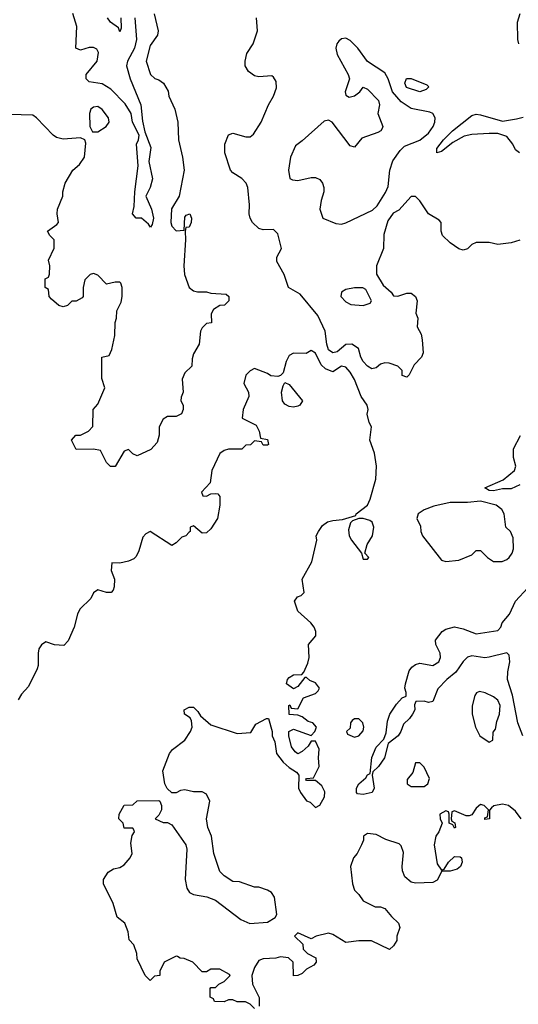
# Model space of a CAD drawing. Header units: inches. Extents: x 2380053 to 2584298, y 380219 to 546618.
# Tile 695 of 788: x 2543150 to 2545444, y 460817 to 465341. Entities that reach past the tile are written whole.
import ezdxf

# ---------------------------------------------------------------- set-up
doc = ezdxf.new("R2010")
doc.units = ezdxf.units.IN
doc.header["$MEASUREMENT"] = 0
doc.layers.add('C5446', color=7, linetype='Continuous')

msp = doc.modelspace()

# ---------------------------------------------------------------- linework, layer by layer
at = {"layer": 'C5446', "color": 2}
for points, elevation in [([(2543768.5, 465368.5), (2543787.3, 465290), (2543784, 465270), (2543750, 465222), (2543731.3, 465150), (2543752, 465090), (2543771.2, 465071.1), (2543790, 465064.7), (2543810.8, 465050), (2543832.8, 465012.8), (2543836.3, 464990), (2543863.8, 464930), (2543877.1, 464870), (2543881, 464790), (2543899.1, 464710), (2543906.8, 464650), (2543884, 464530), (2543848.1, 464471.9), (2543846, 464410), (2543850, 464392), (2543870, 464371), (2543906, 464374), (2543910, 464434), (2543916.4, 464443.6), (2543932, 464450), (2543941, 464430), (2543938.8, 464410), (2543930, 464388), (2543914, 464386), (2543911.2, 464368.9), (2543913.4, 464330), (2543905.5, 464210), (2543907.7, 464170), (2543930, 464111.3), (2543950, 464096), (2543968.4, 464091.6), (2544010, 464091), (2544030, 464084.7), (2544099.6, 464079.6), (2544112, 464070), (2544112, 464050), (2544092, 464030), (2544070, 464028.7), (2544042, 464010), (2544031.3, 463990), (2544031.6, 463948.4), (2544010, 463946), (2543990, 463926), (2543982, 463910), (2543976, 463850), (2543950, 463806), (2543943.6, 463783.6), (2543942, 463750), (2543910, 463718), (2543898, 463690), (2543902, 463630), (2543892.7, 463607.3), (2543892, 463590), (2543902, 463570), (2543902, 463550), (2543894, 463530), (2543870, 463518), (2543830, 463518), (2543810, 463506), (2543792, 463470), (2543791.6, 463431.6), (2543782, 463398), (2543753.7, 463366.3), (2543690, 463338), (2543670, 463346), (2543650, 463366), (2543630, 463358), (2543590, 463288), (2543568.4, 463288.4), (2543550, 463306), (2543522, 463362), (2543490, 463368), (2543410, 463366), (2543388, 463410), (2543408.4, 463431.6), (2543430, 463432), (2543466, 463450), (2543487.3, 463472.7), (2543488, 463550), (2543510, 463574), (2543542, 463650), (2543527.3, 463692.7), (2543528, 463790), (2543562, 463798), (2543574.6, 463825.4), (2543588, 463890), (2543588.7, 463950), (2543595.3, 463970), (2543596.4, 464003.6), (2543616.5, 464043.5), (2543622, 464070), (2543622, 464110), (2543615.3, 464130), (2543610, 464135.3), (2543590, 464135.3), (2543550, 464126), (2543510, 464168), (2543490, 464175.3), (2543474, 464170), (2543450, 464146), (2543442, 464110), (2543442, 464070), (2543436.9, 464063.1), (2543410, 464048), (2543390, 464048), (2543370, 464028), (2543350, 464022), (2543330, 464028), (2543296.4, 464056.4), (2543286, 464070), (2543282, 464102), (2543268, 464110), (2543268, 464150), (2543282, 464158), (2543287.3, 464172.7), (2543288, 464210), (2543283.1, 464236.9), (2543308.4, 464291.6), (2543308, 464330), (2543288, 464350), (2543278, 464370), (2543320.4, 464399.6), (2543328, 464410), (2543322, 464450), (2543324, 464470), (2543348.7, 464530), (2543349, 464550), (2543359, 464590), (2543395.3, 464650), (2543424.7, 464675.3), (2543448.7, 464710), (2543454, 464774), (2543449, 464789), (2543430, 464799), (2543350, 464792), (2543320.1, 464800.1), (2543304, 464810), (2543228, 464890), (2543210, 464902), (2543047.3, 464907.3)], 26), ([(2543680.3, 465350), (2543686.7, 465250), (2543677.8, 465210), (2543646.7, 465150), (2543641.3, 465130), (2543658.7, 465070), (2543706.7, 464950), (2543714.9, 464874.9), (2543725.4, 464825.4), (2543753.8, 464753.8), (2543744, 464690), (2543760.7, 464610), (2543750.9, 464570.9), (2543730.8, 464530), (2543756.3, 464470), (2543766, 464430), (2543759.6, 464400.4), (2543751.6, 464388.4), (2543742, 464402), (2543710, 464428.7), (2543686, 464430), (2543668.7, 464448.7), (2543676.5, 464483.5), (2543679, 464550), (2543695.1, 464670), (2543687.3, 464770), (2543697.2, 464790), (2543699, 464810), (2543669.7, 464869.7), (2543663.6, 464910), (2543634.6, 464954.6), (2543570, 465022.4), (2543530, 465047), (2543470, 465055.3), (2543455.3, 465070), (2543455.3, 465090), (2543506, 465150), (2543512.7, 465190), (2543505.2, 465205.2), (2543490, 465213.2), (2543470, 465213.2), (2543430, 465202), (2543408, 465210), (2543413.2, 465310), (2543395.3, 465370)], 22), ([(2543614.9, 465350), (2543616.9, 465303.1), (2543610, 465286), (2543604, 465304), (2543568, 465330), (2543554, 465350)], 18), ([(2545450, 464328.7), (2545410, 464315.3), (2545350, 464308.7), (2545310, 464318), (2545250, 464318), (2545230, 464308), (2545210, 464288.7), (2545190, 464282), (2545170, 464288.7), (2545130, 464315.3), (2545095.3, 464350), (2545089.1, 464369.1), (2545088.7, 464410), (2545080.2, 464420.2), (2545030, 464448.7), (2544990, 464508.7), (2544970, 464528.7), (2544950, 464528.7), (2544893.2, 464466.8), (2544867.9, 464452.1), (2544842.8, 464417.2), (2544825.5, 464354.5), (2544823, 464290), (2544791, 464210), (2544791.6, 464171.6), (2544822, 464122), (2544858, 464090), (2544870, 464072), (2544890, 464071), (2544930, 464084.7), (2544950, 464084.7), (2544971.3, 464070), (2544978, 464050), (2544972.7, 463992.7), (2544982, 463970), (2544978, 463930), (2544996.8, 463896.8), (2545001, 463870), (2545006, 463810), (2544998, 463790), (2544964.5, 463755.5), (2544942, 463710), (2544930, 463698), (2544910, 463706), (2544908.7, 463730), (2544889.3, 463749.3), (2544850, 463762.7), (2544830, 463764), (2544810, 463759), (2544790, 463742), (2544770, 463737.2), (2544750, 463749.3), (2544729.5, 463770), (2544719.3, 463790), (2544709, 463830), (2544678, 463850), (2544650, 463849.3), (2544610, 463815.1), (2544590, 463811.3), (2544570, 463823.6), (2544562.2, 463850), (2544555.6, 463910), (2544521.5, 463981.5), (2544440.5, 464080.5), (2544386.6, 464110), (2544367, 464170), (2544333.2, 464230), (2544333.2, 464250), (2544353.6, 464290), (2544337.6, 464357.6), (2544317.5, 464377.5), (2544270, 464376), (2544250, 464381.2), (2544220.9, 464410), (2544209.6, 464430), (2544205.1, 464450), (2544207, 464490), (2544199.5, 464570), (2544192.3, 464590), (2544171.6, 464611.6), (2544130, 464638), (2544119.5, 464650), (2544093.6, 464730), (2544093, 464770), (2544110, 464813), (2544130, 464820.4), (2544190, 464803.7), (2544210, 464803), (2544225.4, 464814.6), (2544260.9, 464870), (2544294.5, 464950), (2544318, 464990), (2544331.5, 465028.5), (2544330, 465058), (2544318, 465078), (2544310, 465082.7), (2544250, 465078.4), (2544230, 465082.9), (2544202.6, 465102.6), (2544187, 465130), (2544186.6, 465150), (2544194.2, 465185.8), (2544224, 465230), (2544243.7, 465290), (2544239, 465350)], 26), ([(2545445.2, 465230), (2545440.9, 465250), (2545440.5, 465330), (2545452.4, 465370)], 22), ([(2545449.5, 464729.5), (2545430, 464744), (2545417.6, 464770), (2545390, 464804.2), (2545350, 464818.4), (2545310, 464818.7), (2545230, 464814.5), (2545194.6, 464805.4), (2545142.5, 464777.5), (2545090, 464735.3), (2545068, 464730), (2545069.2, 464750), (2545099, 464790), (2545141.2, 464830), (2545230, 464900.7), (2545250, 464907.3), (2545270, 464904.9), (2545370, 464875.3), (2545434.7, 464885.3), (2545466.5, 464893.5)], 22), ([(2544230, 460798), (2544210, 460818), (2544188.4, 460828.4), (2544150, 460828.7), (2544130, 460838), (2544110, 460838), (2544090, 460828), (2544046, 460830), (2544042, 460842), (2544026, 460850), (2544026, 460890), (2544030, 460894), (2544050, 460894), (2544066, 460910), (2544090, 460922), (2544118, 460950), (2544114.6, 460954.6), (2544070, 460978), (2544030, 460978), (2544010, 460966), (2543990, 460966), (2543946, 461010), (2543907.3, 461027.3), (2543888.4, 461028.4), (2543876.4, 461036.4), (2543870, 461038), (2543814, 461010), (2543794, 460970), (2543794, 460950), (2543770, 460946), (2543750, 460926), (2543728, 460950), (2543690, 461026), (2543688.7, 461050), (2543675.3, 461090), (2543653.6, 461113.6), (2543648.7, 461150), (2543634, 461190), (2543598, 461218), (2543580.2, 461280.2), (2543535.3, 461370), (2543535.3, 461390), (2543556.4, 461423.6), (2543581.2, 461438.8), (2543610, 461446), (2543630, 461458), (2543658, 461490), (2543668, 461510), (2543662, 461558), (2543668, 461592), (2543678, 461610), (2543676.4, 461616.4), (2543670, 461626), (2543630, 461626), (2543626, 461650), (2543606, 461670), (2543608, 461690), (2543630, 461732), (2543670, 461734), (2543690, 461752), (2543790, 461754), (2543794, 461750), (2543802, 461730), (2543802, 461710), (2543790, 461686), (2543774, 461670), (2543810, 461652), (2543830, 461652), (2543850, 461642), (2543914.8, 461550), (2543918.8, 461530), (2543910.8, 461390), (2543918.8, 461350), (2543930.7, 461330.7), (2543950, 461321), (2544010.5, 461310.5), (2544050, 461294.8), (2544166.9, 461206.9), (2544208.1, 461188.1), (2544290, 461194.8), (2544324.7, 461215.3), (2544333.2, 461230), (2544322, 461310), (2544308, 461330), (2544290, 461342), (2544250, 461355.3), (2544230, 461355.3), (2544160.4, 461380.4), (2544130, 461382), (2544090, 461408), (2544070, 461428), (2544042.7, 461510), (2544032.7, 461590), (2544016, 461630), (2544009.3, 461670), (2544025.2, 461750), (2544010, 461782), (2543990, 461794), (2543950, 461792.7), (2543910, 461802.7), (2543890, 461799), (2543870, 461788.7), (2543850, 461788), (2543828.7, 461808.7), (2543818, 461830), (2543809, 461890), (2543839, 461970), (2543852.5, 461987.5), (2543910, 462031), (2543936, 462070), (2543942.7, 462090), (2543940.2, 462120.2), (2543933.6, 462133.6), (2543908, 462150), (2543906, 462170), (2543930, 462182), (2543950, 462182), (2543970, 462162), (2543982, 462142), (2544030, 462101), (2544150, 462062), (2544214, 462066), (2544236.4, 462103.6), (2544286, 462130), (2544294, 462130), (2544311.2, 462071.1), (2544312, 462050), (2544323.6, 462023.6), (2544331.3, 461970), (2544362, 461930), (2544390, 461904.7), (2544423.6, 461883.6), (2544434, 461870), (2544432, 461810), (2544442, 461790), (2544470, 461752), (2544485.4, 461745.4), (2544510, 461722), (2544530, 461732), (2544552.7, 461770), (2544553.6, 461793.6), (2544540.4, 461820.4), (2544510, 461846), (2544470, 461846), (2544466, 461850), (2544470, 461854), (2544502, 461858), (2544528, 461910), (2544524, 461950), (2544528, 461990), (2544510, 462026), (2544490, 462026), (2544476.9, 462003.1), (2544450, 461978), (2544430, 461968), (2544416.4, 461976.4), (2544400.2, 462000.2), (2544388, 462050), (2544388, 462070), (2544410, 462082), (2544490, 462052), (2544508, 462070), (2544515.3, 462090), (2544498, 462110), (2544477.2, 462117.2), (2544450, 462138), (2544430, 462146), (2544388.8, 462148.9), (2544388, 462190), (2544392.7, 462192.7), (2544398, 462178), (2544430, 462174), (2544455.3, 462224.7), (2544510, 462244.7), (2544523.1, 462256.9), (2544528.7, 462270), (2544510, 462294), (2544485.2, 462305.2), (2544470, 462318), (2544462, 462318), (2544430, 462278), (2544410, 462266), (2544378, 462290), (2544382, 462310), (2544390, 462318), (2544410, 462330.8), (2544448, 462332), (2544456.4, 462343.6), (2544475.5, 462384.5), (2544481.2, 462410), (2544479, 462470), (2544512.7, 462510), (2544512.7, 462530), (2544504, 462550), (2544489, 462570), (2544430, 462624), (2544414, 462670), (2544428, 462690), (2544444, 462696), (2544458, 462710), (2544449.4, 462770), (2544494, 462850), (2544517.2, 462950), (2544514, 462970), (2544524, 462990), (2544542.9, 463017.1), (2544566.6, 463033.4), (2544590, 463040.7), (2544634.6, 463045.4), (2544696.4, 463063.6), (2544698, 463070), (2544749.6, 463110.4), (2544762.4, 463137.6), (2544787.6, 463230), (2544792, 463290), (2544782.7, 463350), (2544761.2, 463410), (2544769, 463470), (2544757.2, 463490), (2544748.7, 463528.7), (2544752.7, 463550), (2544749, 463570), (2544721.2, 463610), (2544690, 463688), (2544670, 463722), (2544650, 463744), (2544630, 463748.7), (2544590, 463724), (2544556.5, 463736.5), (2544536, 463756), (2544510, 463808.7), (2544490, 463822), (2544467.3, 463807.3), (2544410, 463808.7), (2544390, 463798), (2544376, 463770), (2544362, 463718), (2544350, 463706), (2544338, 463702), (2544305.2, 463705.2), (2544290, 463715.3), (2544230, 463738), (2544210, 463728), (2544190, 463708), (2544181, 463670), (2544202, 463630), (2544204.7, 463610), (2544178, 463550), (2544174, 463510), (2544238, 463478), (2544252, 463450), (2544258, 463418), (2544290, 463412), (2544294, 463390), (2544290, 463386), (2544270, 463386), (2544262, 463402), (2544230, 463406), (2544211.6, 463388.4), (2544190, 463386), (2544171.6, 463368.4), (2544110, 463368), (2544090, 463362), (2544070, 463348), (2544034, 463270), (2544026.8, 463213.2), (2543986, 463170), (2543992.7, 463152.7), (2544010, 463152), (2544030, 463162), (2544050, 463164.7), (2544062, 463162), (2544071.2, 463151.1), (2544071, 463111), (2544060.5, 463050), (2544030, 463001.2), (2544010, 462984), (2543990, 462982), (2543950, 463015.3), (2543934, 463010), (2543934, 462990), (2543930, 462986), (2543914, 462970), (2543896, 462964), (2543870, 462938), (2543850, 462926), (2543750, 462989), (2543730, 462979), (2543716.8, 462963.2), (2543698.8, 462901.2), (2543685.5, 462874.5), (2543675.5, 462864.5), (2543650, 462852.7), (2543610, 462844), (2543574, 462846), (2543571.3, 462810), (2543586, 462770), (2543585.4, 462734.6), (2543579.8, 462720.2), (2543571, 462709), (2543550, 462708.7), (2543510, 462722), (2543490, 462708), (2543478, 462682), (2543427.1, 462632.9), (2543416.3, 462610), (2543400.5, 462550), (2543373, 462487), (2543353.7, 462466.3), (2543310, 462469.3), (2543270, 462482), (2543250, 462468.7), (2543238.8, 462450), (2543234.8, 462430), (2543234.4, 462374.4), (2543230, 462358), (2543190, 462278), (2543158, 462242), (2543143.5, 462216.5)], 30), ([(2545450, 463204.2), (2545410, 463185.6), (2545370, 463186), (2545330, 463177), (2545310, 463178), (2545289, 463190), (2545373.4, 463226.6), (2545426, 463270), (2545432.7, 463290), (2545422, 463330), (2545422, 463370), (2545454, 463430)], 26), ([(2545464.5, 462050), (2545440.7, 462110), (2545417.5, 462237.5), (2545393.3, 462310), (2545394.9, 462345.1), (2545404.5, 462390), (2545401.2, 462421.2), (2545390, 462432.7), (2545310, 462411.5), (2545289.5, 462409.5), (2545230, 462418), (2545210, 462412.3), (2545190, 462392.7), (2545156.7, 462343.3), (2545114, 462310), (2545072.7, 462267.3), (2545050, 462208.7), (2545030, 462204), (2545010, 462209.2), (2544971.6, 462208.4), (2544966.4, 462193.6), (2544967.3, 462170), (2544957.3, 462150), (2544942.8, 462130), (2544915.2, 462104.8), (2544903, 462070), (2544890.6, 462050), (2544844.9, 462015.1), (2544827.3, 461950), (2544801, 461910), (2544774.8, 461885.2), (2544770.7, 461869.3), (2544780.7, 461810), (2544771.3, 461790), (2544730, 461780.9), (2544704.1, 461784.1), (2544699, 461790), (2544699.3, 461810), (2544709.3, 461830), (2544742, 461858), (2544750, 461872), (2544762, 461878), (2544770, 461951.3), (2544790, 461998.8), (2544825.1, 462034.9), (2544835.3, 462064.7), (2544842, 462118), (2544852.3, 462150), (2544883.3, 462196.7), (2544910, 462226), (2544927.3, 462232.7), (2544928, 462250), (2544922, 462270), (2544924, 462290), (2544942, 462350), (2544954.1, 462365.8), (2544970, 462378.4), (2544990, 462384.9), (2545050, 462373.7), (2545077.6, 462390), (2545086.3, 462410), (2545084.2, 462430), (2545064, 462470), (2545062, 462490), (2545094, 462530), (2545110, 462540.7), (2545150, 462550.8), (2545190, 462542), (2545250, 462519.5), (2545350, 462534.8), (2545362.7, 462550), (2545369.6, 462570.4), (2545402.9, 462610), (2545431.2, 462668.8), (2545486.6, 462730)], 26), ([(2545457.2, 461670), (2545430, 461704), (2545398, 461730), (2545370, 461737.2), (2545331, 461729), (2545319.6, 461720.4), (2545311.6, 461708.4), (2545310.7, 461669.3), (2545290, 461666), (2545290, 461674), (2545302, 461678), (2545306, 461710), (2545286, 461730), (2545270, 461735.3), (2545250, 461718), (2545230, 461688), (2545216.9, 461683.1), (2545203.1, 461683.1), (2545150, 461706), (2545138, 461702), (2545134, 461670), (2545138, 461658), (2545151.6, 461651.6), (2545154, 461630), (2545150, 461626), (2545142, 461642), (2545126, 461650), (2545126, 461690), (2545122, 461702), (2545110, 461706), (2545082, 461690), (2545084.7, 461670), (2545094, 461650), (2545078, 461610), (2545064.7, 461590), (2545056, 461550), (2545070, 461462), (2545090, 461434), (2545102, 461438), (2545122, 461470), (2545150, 461496), (2545175.3, 461495.3), (2545182, 461490), (2545184.7, 461470), (2545178, 461450), (2545162, 461438), (2545130, 461429.2), (2545091.6, 461428.4), (2545070, 461388), (2545050, 461377.2), (2544970, 461373.6), (2544950, 461378.4), (2544922.2, 461402.2), (2544911.3, 461430), (2544909.6, 461449.6), (2544914.8, 461514.8), (2544905.2, 461545.2), (2544895.1, 461555.1), (2544834.8, 461574.8), (2544790, 461597.2), (2544750, 461602), (2544732, 461590), (2544731.3, 461571.3), (2544722.8, 461550), (2544702.8, 461510), (2544684.7, 461490), (2544671, 461450), (2544681, 461370), (2544690, 461342), (2544710, 461322), (2544730, 461292), (2544785.4, 461265.4), (2544810, 461264.7), (2544830, 461258), (2544859.8, 461219.8), (2544892, 461190), (2544898, 461170), (2544884.7, 461130), (2544884.7, 461110), (2544870, 461086), (2544851.6, 461068.4), (2544768.4, 461108.4), (2544710, 461108.7), (2544650, 461101.2), (2544590, 461137.2), (2544570, 461144), (2544514, 461130), (2544490, 461118), (2544430, 461146), (2544414, 461130), (2544452.7, 461092.7), (2544454, 461070), (2544474, 461050), (2544512, 461030), (2544514, 461010), (2544503.6, 460996.4), (2544470, 460978), (2544450, 460958), (2544430, 460948.7), (2544410, 460948), (2544408, 461010), (2544386, 461030), (2544350, 461035.3), (2544328.4, 461028.4), (2544270, 461026), (2544250, 461018), (2544230, 460986), (2544218, 460950), (2544221, 460910), (2544251.6, 460848.4), (2544251.6, 460808.4)], 30)]:
    msp.add_lwpolyline(points, dxfattribs=dict(at, elevation=elevation))
for points, elevation in [([(2544650, 465256), (2544630, 465253.2), (2544618, 465242), (2544608.9, 465231.1), (2544604.9, 465210), (2544610, 465181), (2544660.7, 465090), (2544666.8, 465070), (2544647.3, 465010), (2544650, 464994), (2544666, 464986), (2544690, 464991.3), (2544715.3, 465010), (2544730, 465031.3), (2544750, 465022), (2544800.7, 464970), (2544804.9, 464950), (2544798, 464910), (2544820.7, 464850), (2544818, 464842), (2544811, 464830), (2544797.6, 464822.4), (2544723.4, 464796.6), (2544690, 464755.3), (2544670, 464762), (2544588, 464870), (2544570, 464879), (2544550, 464875.3), (2544450, 464784), (2544418, 464762), (2544396, 464710), (2544386, 464650), (2544392, 464612), (2544405.4, 464605.4), (2544430, 464602.8), (2544490, 464615.5), (2544510, 464615.5), (2544530, 464607.3), (2544543, 464590), (2544548.4, 464570), (2544548.4, 464550), (2544536.3, 464510), (2544530.8, 464470.8), (2544544.7, 464430), (2544604.7, 464404.7), (2544630, 464401.6), (2544650, 464408.2), (2544773.3, 464466.7), (2544794.5, 464485.5), (2544833.3, 464546.7), (2544845.3, 464574.7), (2544853.3, 464650), (2544866.5, 464693.5), (2544899.5, 464740.5), (2544920.1, 464759.9), (2544990, 464788), (2545030, 464820.5), (2545051.8, 464850), (2545059.5, 464870), (2545060.9, 464890), (2545049.6, 464909.6), (2545036.9, 464916.9), (2544950, 464934), (2544904.2, 464964.2), (2544865.1, 465010), (2544845.6, 465070), (2544830, 465097.2), (2544749.6, 465149.6), (2544706, 465210), (2544670, 465246)], 26), ([(2544990, 465009.5), (2544929.3, 465030), (2544921.2, 465050), (2544929.5, 465070.5), (2544950, 465071.3), (2545022, 465042), (2545032.7, 465032.7), (2545019.8, 465020.2)], 22), ([(2543510, 464942), (2543490, 464939), (2543478, 464930), (2543471.3, 464910), (2543472, 464850), (2543485.4, 464825.4), (2543510, 464826), (2543548, 464850), (2543562, 464870), (2543559, 464890), (2543530, 464928)], 26), ([(2544689.4, 464109.4), (2544650, 464102), (2544630.8, 464090), (2544627.7, 464070), (2544650, 464044.9), (2544673.2, 464033.2), (2544730, 464027.7), (2544762, 464038), (2544768.7, 464050), (2544742, 464102), (2544729, 464109)], 26), ([(2544410, 463561.2), (2544390, 463564), (2544370, 463575.3), (2544359, 463590), (2544354, 463630), (2544361.2, 463658.8), (2544370, 463674), (2544390, 463664.7), (2544451, 463590), (2544438, 463570), (2544430, 463565.2)], 30), ([(2545270, 463129.5), (2545210, 463123), (2545130, 463123.5), (2545054.3, 463105.7), (2545010, 463089.4), (2544982.8, 463070), (2544976, 463050), (2544993.7, 463013.7), (2544994.8, 462990), (2545002.8, 462970), (2545090, 462858), (2545110, 462851), (2545170, 462858), (2545230, 462882), (2545250, 462902), (2545270, 462902), (2545302, 462870), (2545330, 462851.3), (2545368.8, 462851.1), (2545390, 462861), (2545402, 462870), (2545415.3, 462890), (2545422, 462910), (2545420.4, 462960.4), (2545408, 462990), (2545386, 463010), (2545378, 463070), (2545368, 463090), (2545342, 463110)], 30), ([(2544730, 463049.2), (2544710, 463049), (2544681, 463039), (2544671.2, 463028.9), (2544662.8, 462997.2), (2544666, 462970), (2544676, 462950), (2544722, 462890), (2544730, 462862), (2544750, 462862), (2544755.3, 462870), (2544738, 462890), (2544749, 462930), (2544773.6, 462970), (2544778.4, 463010), (2544771.7, 463031.7), (2544760.2, 463040.2)], 30), ([(2545265.4, 462254.6), (2545251.6, 462248.4), (2545243.6, 462236.4), (2545231.2, 462188.9), (2545231, 462150), (2545246.8, 462090), (2545266, 462050), (2545310, 462022), (2545326, 462030), (2545327.3, 462067.3), (2545338, 462082), (2545344.1, 462115.9), (2545357, 462150), (2545359.3, 462190), (2545350, 462214), (2545328.7, 462230), (2545291.6, 462248.4)], 30), ([(2544710, 462128.7), (2544690, 462128), (2544679.6, 462120.4), (2544672, 462110), (2544670, 462086), (2544654, 462070), (2544658, 462058), (2544690, 462044.7), (2544710, 462051.3), (2544730, 462074), (2544733.2, 462090), (2544728.7, 462110)], 30), ([(2544990, 461926), (2544970, 461926), (2544958, 461882), (2544932, 461850), (2544932, 461830), (2544950, 461818), (2545010, 461818), (2545028, 461830), (2545034.6, 461854.6), (2545010, 461906)], 30)]:
    msp.add_lwpolyline(points, close=True, dxfattribs=dict(at, elevation=elevation))

doc.saveas('drawing.dxf')
